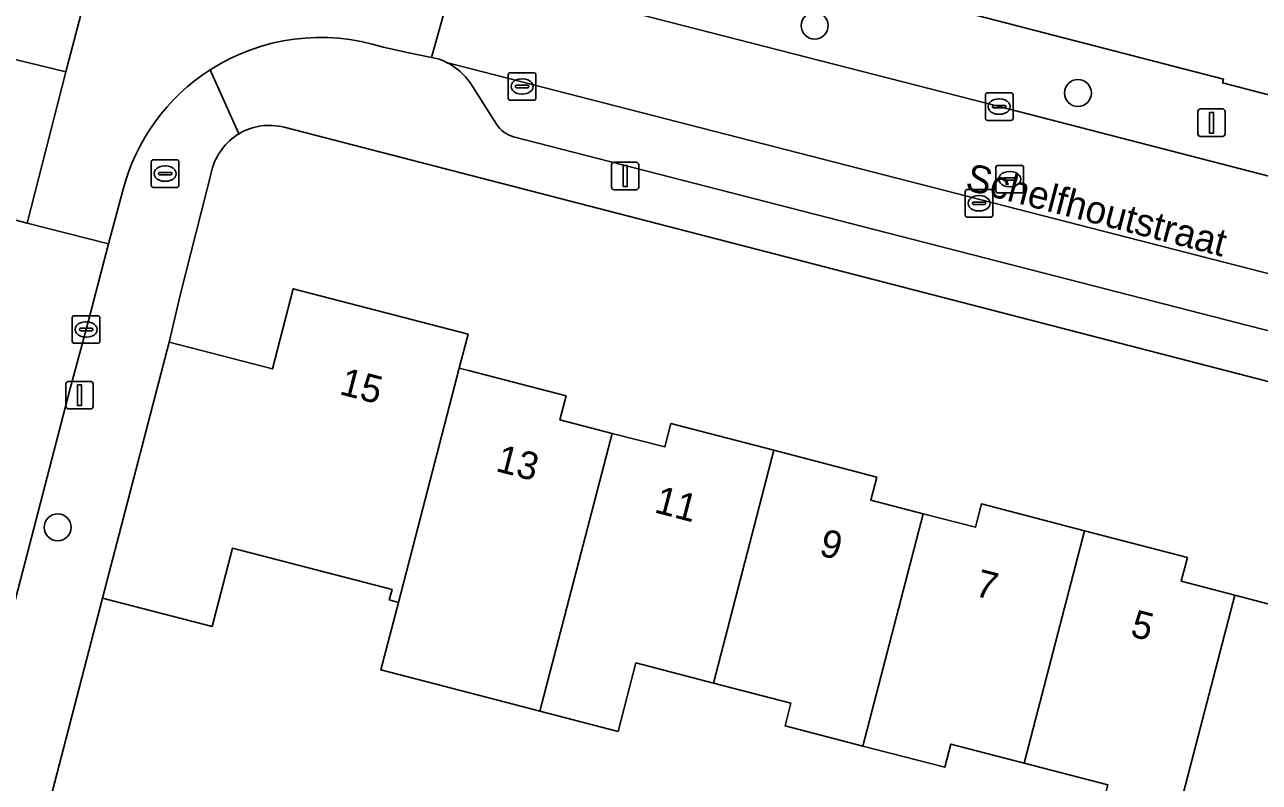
# Model space of a CAD drawing. Extents: x 163683 to 164494, y 382709 to 383872.
# Drawn here: x 163996.17 to 164040.92, y 383253.81 to 383281.27 of the extents above; entities that cross this region are included whole.
import ezdxf

# ---------------------------------------------------------------- set-up
doc = ezdxf.new("R2010")
doc.units = 0
for name, color, linetype in [('IMGEO_Boom', 7, 'Continuous'), ('IMGEO_Brandkraan', 7, 'Continuous'), ('IMGEO_Erf', 7, 'Continuous'), ('IMGEO_Kolk', 7, 'Continuous'), ('IMGEO_Lichtmast', 7, 'Continuous'), ('IMGEO_Muur', 7, 'Continuous'), ('IMGEO_Openbare_ruimte_label', 7, 'Continuous'), ('IMGEO_Pand', 7, 'Continuous'), ('IMGEO_Pand_nummerreeks', 7, 'Continuous'), ('IMGEO_Parkeervlak_open', 7, 'Continuous'), ('IMGEO_Rijbaan_lokaal_open', 7, 'Continuous'), ('IMGEO_Rioolput', 7, 'Continuous'), ('IMGEO_Voetpad_open', 7, 'Continuous')]:
    doc.layers.add(name, color=color, linetype=linetype)

msp = doc.modelspace()

# ---------------------------------------------------------------- linework, layer by layer
at = {"layer": 'IMGEO_Boom'}
for centre in [(164024.804, 383281.237), (164034.346, 383278.795), (163997.373, 383263.051)]:
    msp.add_circle(centre, 0.489, dxfattribs=at)
at = {"layer": 'IMGEO_Brandkraan'}
for p, q in [((164000.764, 383275.447), (164000.764, 383276.299)), ((164000.839, 383276.373), (164001.691, 383276.373)), ((164001.765, 383276.299), (164001.765, 383275.447)), ((164001.023, 383275.867), (164001.023, 383275.879)), ((164001.066, 383275.916), (164001.464, 383275.916)), ((164001.252, 383276.153), (164001.277, 383276.153)), ((164001.507, 383275.879), (164001.507, 383275.867)), ((164001.461, 383275.83), (164001.063, 383275.83)), ((164001.275, 383275.593), (164001.25, 383275.593)), ((164001.691, 383275.373), (164000.839, 383275.373))]:
    msp.add_line(p, q, dxfattribs=at)
for points in [[(164000.764, 383275.447), (164000.764, 383276.299)], [(164000.839, 383276.373), (164001.691, 383276.373)], [(164001.765, 383276.299), (164001.765, 383275.447)], [(164001.691, 383275.373), (164000.839, 383275.373)]]:
    msp.add_lwpolyline(points, dxfattribs=at)
for centre, radius, start, end in [((164000.841, 383276.297), 0.0765, 91.552, 178.448), ((164000.841, 383276.297), 0.0765, 91.552, 178.448), ((164001.689, 383276.297), 0.0765, 1.552, 88.448), ((164001.689, 383276.297), 0.0765, 1.552, 88.448), ((164001.063, 383275.876), 0.0403, 85.8775, 175.7526), ((164001.06, 383275.866), 0.0366, 178.938, 274.7102), ((164001.464, 383275.873), 0.043, 264.8664, 352.4533), ((164001.468, 383275.878), 0.0386, 1.7309, 96.639), ((164000.841, 383275.449), 0.0765, 181.552, 268.448), ((164000.841, 383275.449), 0.0765, 181.552, 268.448), ((164001.689, 383275.449), 0.0765, 271.552, 358.448), ((164001.689, 383275.449), 0.0765, 271.552, 358.448)]:
    msp.add_arc(centre, radius, start, end, dxfattribs=at)
for centre, major_axis, ratio, start_param, end_param in [((164001.251, 383275.873), (-0.387, 0.002), 0.722429, 4.712389, 7.853982), ((164001.276, 383275.873), (-0.39, 0.002), 0.717154, 1.570796, 4.712389)]:
    msp.add_ellipse(centre, major_axis=major_axis, ratio=ratio, start_param=start_param, end_param=end_param, dxfattribs=at)
at = {"layer": 'IMGEO_Erf'}
for points in [[(164042.605, 383302.146), (164035.381, 383304.029), (164033.987, 383298.681), (164034.181, 383298.631), (164032.904, 383293.73), (164032.692, 383293.785), (164031.005, 383287.313), (164023.976, 383289.143), (164024.089, 383289.575), (164017.022, 383291.418), (164018.553, 383297.744), (164019.711, 383302.175), (164020.152, 383302.06), (164021.899, 383308.821), (164017.232, 383310.024), (164014.402, 383299.044), (164014.134, 383299.11), (164010.9, 383286.544), (164022.368, 383283.603), (164022.422, 383283.756), (164039.617, 383279.299), (164039.587, 383279.162), (164058.5, 383274.241)], [(164055.449, 383264.672), (164005.577, 383277.554)], [(164002.957, 383275.991), (164001.818, 383271.521), (164001.411, 383269.767), (164005.157, 383268.794), (164005.911, 383271.698), (164012.244, 383270.053), (164011.924, 383268.823), (164012.257, 383268.737), (164015.795, 383267.818), (164015.57, 383266.953), (164017.47, 383266.46), (164019.37, 383265.966), (164019.59, 383266.816), (164023.325, 383265.846), (164027.058, 383264.877), (164026.84, 383264.039), (164028.735, 383263.547), (164030.63, 383263.055), (164030.85, 383263.9), (164034.582, 383262.931), (164038.317, 383261.961), (164038.093, 383261.098), (164040.029, 383260.595), (164041.964, 383260.093)], [(164035.434, 383253.719), (164032.393, 383254.509), (164029.738, 383255.198), (164029.52, 383254.356), (164026.547, 383255.128), (164023.735, 383255.858), (164023.948, 383256.679), (164021.134, 383257.41), (164018.328, 383258.139), (164017.684, 383255.659), (164014.848, 383256.395), (164013.925, 383256.635), (164009.085, 383257.892), (164009.719, 383260.335), (164009.39, 383260.42), (164009.488, 383260.799), (164003.708, 383262.3), (164002.969, 383259.454), (163999, 383260.485), (163996.939, 383252.574)]]:
    msp.add_lwpolyline(points, dxfattribs=at)
for centre, radius, start, end in [((164005.044, 383275.471), 2.15, 120.8159, 166.0128), ((164005.044, 383275.467), 2.154, 75.6616, 120.7654)]:
    msp.add_arc(centre, radius, start, end, dxfattribs=at)
at = {"layer": 'IMGEO_Kolk'}
for p, q in [((164013.701, 383278.604), (164013.701, 383279.456)), ((164013.776, 383279.53), (164014.628, 383279.53)), ((164014.702, 383279.456), (164014.702, 383278.604)), ((164013.96, 383279.024), (164013.96, 383279.036)), ((164014.398, 383278.987), (164014, 383278.987)), ((164014.003, 383279.073), (164014.401, 383279.073)), ((164014.189, 383279.31), (164014.214, 383279.31)), ((164014.444, 383279.036), (164014.444, 383279.024)), ((164014.628, 383278.53), (164013.776, 383278.53)), ((164014.212, 383278.75), (164014.187, 383278.75)), ((164030.993, 383277.875), (164030.993, 383278.727)), ((164031.068, 383278.801), (164031.92, 383278.801)), ((164031.481, 383278.581), (164031.506, 383278.581)), ((164031.994, 383278.727), (164031.994, 383277.875)), ((164031.252, 383278.295), (164031.252, 383278.307)), ((164031.69, 383278.258), (164031.292, 383278.258)), ((164031.295, 383278.344), (164031.693, 383278.344)), ((164031.736, 383278.307), (164031.736, 383278.295)), ((164031.92, 383277.801), (164031.068, 383277.801)), ((164031.504, 383278.021), (164031.479, 383278.021)), ((164030.263, 383274.372), (164030.263, 383275.224)), ((164030.338, 383275.298), (164031.19, 383275.298)), ((164030.751, 383275.078), (164030.776, 383275.078)), ((164031.264, 383275.224), (164031.264, 383274.372)), ((164030.522, 383274.792), (164030.522, 383274.804)), ((164030.96, 383274.755), (164030.562, 383274.755)), ((164030.565, 383274.841), (164030.963, 383274.841)), ((164030.774, 383274.518), (164030.749, 383274.518)), ((164031.006, 383274.804), (164031.006, 383274.792)), ((164031.19, 383274.298), (164030.338, 383274.298)), ((163997.901, 383269.797), (163997.901, 383270.649)), ((163997.976, 383270.723), (163998.828, 383270.723)), ((163998.389, 383270.503), (163998.414, 383270.503)), ((163998.902, 383270.649), (163998.902, 383269.797)), ((163998.16, 383270.217), (163998.16, 383270.229)), ((163998.598, 383270.18), (163998.2, 383270.18)), ((163998.203, 383270.266), (163998.601, 383270.266)), ((163998.644, 383270.229), (163998.644, 383270.217)), ((163998.828, 383269.723), (163997.976, 383269.723)), ((163998.412, 383269.943), (163998.387, 383269.943))]:
    msp.add_line(p, q, dxfattribs=at)
for points in [[(164013.701, 383278.604), (164013.701, 383279.456)], [(164013.776, 383279.53), (164014.628, 383279.53)], [(164014.702, 383279.456), (164014.702, 383278.604)], [(164014.628, 383278.53), (164013.776, 383278.53)], [(164030.993, 383277.875), (164030.993, 383278.727)], [(164031.068, 383278.801), (164031.92, 383278.801)], [(164031.994, 383278.727), (164031.994, 383277.875)], [(164031.92, 383277.801), (164031.068, 383277.801)], [(164030.263, 383274.372), (164030.263, 383275.224)], [(164030.338, 383275.298), (164031.19, 383275.298)], [(164031.264, 383275.224), (164031.264, 383274.372)], [(164031.19, 383274.298), (164030.338, 383274.298)], [(163997.901, 383269.797), (163997.901, 383270.649)], [(163997.976, 383270.723), (163998.828, 383270.723)], [(163998.902, 383270.649), (163998.902, 383269.797)], [(163998.828, 383269.723), (163997.976, 383269.723)]]:
    msp.add_lwpolyline(points, dxfattribs=at)
for centre, radius, start, end in [((164013.778, 383279.454), 0.0765, 91.552, 178.448), ((164013.778, 383279.454), 0.0765, 91.552, 178.448), ((164014.626, 383279.454), 0.0765, 1.552, 88.448), ((164014.626, 383279.454), 0.0765, 1.552, 88.448), ((164014, 383279.033), 0.0403, 85.8775, 175.7526), ((164013.997, 383279.023), 0.0366, 178.938, 274.7102), ((164014.401, 383279.03), 0.043, 264.8664, 352.4533), ((164014.405, 383279.035), 0.0386, 1.7309, 96.639), ((164013.778, 383278.606), 0.0765, 181.552, 268.448), ((164013.778, 383278.606), 0.0765, 181.552, 268.448), ((164014.626, 383278.606), 0.0765, 271.552, 358.448), ((164014.626, 383278.606), 0.0765, 271.552, 358.448), ((164031.07, 383278.725), 0.0765, 91.552, 178.448), ((164031.07, 383278.725), 0.0765, 91.552, 178.448), ((164031.918, 383278.725), 0.0765, 1.552, 88.448), ((164031.918, 383278.725), 0.0765, 1.552, 88.448), ((164031.292, 383278.304), 0.0403, 85.8775, 175.7526), ((164031.289, 383278.294), 0.0366, 178.938, 274.7102), ((164031.693, 383278.301), 0.043, 264.8664, 352.4533), ((164031.697, 383278.306), 0.0386, 1.7309, 96.639), ((164031.07, 383277.877), 0.0765, 181.552, 268.448), ((164031.07, 383277.877), 0.0765, 181.552, 268.448), ((164031.918, 383277.877), 0.0765, 271.552, 358.448), ((164031.918, 383277.877), 0.0765, 271.552, 358.448), ((164030.34, 383275.222), 0.0765, 91.552, 178.448), ((164030.34, 383275.222), 0.0765, 91.552, 178.448), ((164031.188, 383275.222), 0.0765, 1.552, 88.448), ((164031.188, 383275.222), 0.0765, 1.552, 88.448), ((164030.562, 383274.801), 0.0403, 85.8775, 175.7526), ((164030.559, 383274.791), 0.0366, 178.938, 274.7102), ((164030.963, 383274.798), 0.043, 264.8664, 352.4533), ((164030.967, 383274.803), 0.0386, 1.7309, 96.639), ((164030.34, 383274.374), 0.0765, 181.552, 268.448), ((164030.34, 383274.374), 0.0765, 181.552, 268.448), ((164031.188, 383274.374), 0.0765, 271.552, 358.448), ((164031.188, 383274.374), 0.0765, 271.552, 358.448), ((163997.978, 383270.647), 0.0765, 91.552, 178.448), ((163997.978, 383270.647), 0.0765, 91.552, 178.448), ((163998.826, 383270.647), 0.0765, 1.552, 88.448), ((163998.826, 383270.647), 0.0765, 1.552, 88.448), ((163998.2, 383270.226), 0.0403, 85.8775, 175.7526), ((163998.197, 383270.216), 0.0366, 178.938, 274.7102), ((163998.601, 383270.223), 0.043, 264.8664, 352.4533), ((163998.605, 383270.228), 0.0386, 1.7309, 96.639), ((163997.978, 383269.799), 0.0765, 181.552, 268.448), ((163997.978, 383269.799), 0.0765, 181.552, 268.448), ((163998.826, 383269.799), 0.0765, 271.552, 358.448), ((163998.826, 383269.799), 0.0765, 271.552, 358.448)]:
    msp.add_arc(centre, radius, start, end, dxfattribs=at)
for centre, major_axis, ratio, start_param, end_param in [((164014.188, 383279.03), (-0.387, 0.002), 0.722429, 4.712389, 7.853982), ((164014.213, 383279.03), (-0.39, 0.002), 0.717154, 1.570796, 4.712389), ((164031.48, 383278.301), (-0.387, 0.002), 0.722429, 4.712389, 7.853982), ((164031.505, 383278.301), (-0.39, 0.002), 0.717154, 1.570796, 4.712389), ((164030.75, 383274.798), (-0.387, 0.002), 0.722429, 4.712389, 7.853982), ((164030.775, 383274.798), (-0.39, 0.002), 0.717154, 1.570796, 4.712389), ((163998.388, 383270.223), (-0.387, 0.002), 0.722429, 4.712389, 7.853982), ((163998.413, 383270.223), (-0.39, 0.002), 0.717154, 1.570796, 4.712389)]:
    msp.add_ellipse(centre, major_axis=major_axis, ratio=ratio, start_param=start_param, end_param=end_param, dxfattribs=at)
at = {"layer": 'IMGEO_Lichtmast'}
for p, q in [((164038.691, 383277.318), (164038.691, 383278.118)), ((164038.691, 383278.118), (164038.691, 383277.318)), ((164038.791, 383278.218), (164039.581, 383278.218)), ((164039.581, 383278.218), (164038.791, 383278.218)), ((164039.681, 383278.118), (164039.681, 383277.318)), ((164039.681, 383277.318), (164039.681, 383278.118)), ((164039.581, 383277.218), (164038.791, 383277.218)), ((164038.791, 383277.218), (164039.581, 383277.218)), ((164017.441, 383275.386), (164017.441, 383276.186)), ((164017.441, 383276.186), (164017.441, 383275.386)), ((164017.541, 383276.286), (164018.331, 383276.286)), ((164018.331, 383276.286), (164017.541, 383276.286)), ((164018.431, 383276.186), (164018.431, 383275.386)), ((164018.431, 383275.386), (164018.431, 383276.186)), ((164018.331, 383275.286), (164017.541, 383275.286)), ((164017.541, 383275.286), (164018.331, 383275.286)), ((163997.668, 383267.444), (163997.668, 383268.244)), ((163997.668, 383268.244), (163997.668, 383267.444)), ((163997.768, 383268.344), (163998.558, 383268.344)), ((163998.558, 383268.344), (163997.768, 383268.344)), ((163998.658, 383268.244), (163998.658, 383267.444)), ((163998.658, 383267.444), (163998.658, 383268.244)), ((163998.558, 383267.344), (163997.768, 383267.344)), ((163997.768, 383267.344), (163998.558, 383267.344))]:
    msp.add_line(p, q, dxfattribs=at)
for points in [[(164039.111, 383278.093), (164039.261, 383278.093), (164039.261, 383277.343), (164039.111, 383277.343), (164039.111, 383278.093)], [(164017.861, 383276.161), (164018.011, 383276.161), (164018.011, 383275.411), (164017.861, 383275.411), (164017.861, 383276.161)], [(163998.088, 383268.219), (163998.238, 383268.219), (163998.238, 383267.469), (163998.088, 383267.469), (163998.088, 383268.219)]]:
    msp.add_lwpolyline(points, dxfattribs=at)
for centre, start, end in [((164038.791, 383278.118), 90, 180), ((164038.791, 383278.118), 90, 180), ((164039.581, 383278.118), 0, 90), ((164039.581, 383278.118), 360, 90), ((164038.791, 383277.318), 180, 270), ((164038.791, 383277.318), 180, 270), ((164039.581, 383277.318), 270, 0), ((164039.581, 383277.318), 270, 0), ((164017.541, 383276.186), 90, 180), ((164017.541, 383276.186), 90, 180), ((164018.331, 383276.186), 0, 90), ((164018.331, 383276.186), 360, 90), ((164017.541, 383275.386), 180, 270), ((164017.541, 383275.386), 180, 270), ((164018.331, 383275.386), 270, 0), ((164018.331, 383275.386), 270, 0), ((163997.768, 383268.244), 90, 180), ((163997.768, 383268.244), 90, 180), ((163998.558, 383268.244), 0, 90), ((163998.558, 383268.244), 360, 90), ((163997.768, 383267.444), 180, 270), ((163997.768, 383267.444), 180, 270), ((163998.558, 383267.444), 270, 0), ((163998.558, 383267.444), 270, 0)]:
    msp.add_arc(centre, 0.1, start, end, dxfattribs=at)
at = {"layer": 'IMGEO_Muur'}
for points in [[(164001.411, 383269.767), (164001.818, 383271.521)], [(163996.915, 383252.482), (163999, 383260.485)]]:
    msp.add_lwpolyline(points, dxfattribs=at)
at = {"layer": 'IMGEO_Pand'}
for points in [[(164011.924, 383268.823), (164012.244, 383270.053), (164005.911, 383271.698), (164005.157, 383268.794), (164001.411, 383269.767), (163999, 383260.485), (164002.969, 383259.454), (164003.708, 383262.3), (164009.488, 383260.799), (164009.39, 383260.42), (164009.719, 383260.335)], [(164017.47, 383266.46), (164015.57, 383266.953), (164015.795, 383267.818), (164012.257, 383268.737), (164011.924, 383268.823), (164009.719, 383260.335), (164009.085, 383257.892), (164013.925, 383256.635), (164014.848, 383256.395)], [(164014.848, 383256.395), (164017.684, 383255.659), (164018.328, 383258.139), (164021.134, 383257.41), (164023.325, 383265.846), (164019.59, 383266.816), (164019.37, 383265.966), (164017.47, 383266.46)], [(164026.547, 383255.128), (164028.735, 383263.547), (164026.84, 383264.039), (164027.058, 383264.877), (164023.325, 383265.846), (164021.134, 383257.41), (164023.948, 383256.679), (164023.735, 383255.858)], [(164026.547, 383255.128), (164029.52, 383254.356), (164029.738, 383255.198), (164032.393, 383254.509), (164034.582, 383262.931), (164030.85, 383263.9), (164030.63, 383263.055), (164028.735, 383263.547)], [(164034.582, 383262.931), (164032.393, 383254.509), (164035.434, 383253.719), (164035.213, 383252.867), (164035.871, 383252.696), (164037.845, 383252.184), (164040.029, 383260.595), (164038.093, 383261.098), (164038.317, 383261.961)], [(164043.653, 383251.479), (164045.755, 383260.019), (164042.186, 383260.946), (164041.964, 383260.093), (164040.029, 383260.595), (164037.845, 383252.184), (164040.71, 383251.44), (164040.906, 383252.192)]]:
    msp.add_lwpolyline(points, close=True, dxfattribs=at)
at = {"layer": 'IMGEO_Parkeervlak_open'}
msp.add_lwpolyline([(163997.664, 383279.557), (163995.776, 383280.026), (163994.374, 383274.569), (163996.27, 383274.082)], close=True, dxfattribs=at)
for points in [[(164053.742, 383269.042), (164011.467, 383279.904)], [(164012.328, 383279.145), (164013.277, 383277.66)], [(164013.893, 383277.208), (164050.188, 383267.876)]]:
    msp.add_lwpolyline(points, dxfattribs=at)
for centre, radius, start, end in [((164010.483, 383277.92), 2.215, 33.5866, 63.6189), ((164014.166, 383278.226), 1.054, 212.4896, 254.9704)]:
    msp.add_arc(centre, radius, start, end, dxfattribs=at)
at = {"layer": 'IMGEO_Rijbaan_lokaal_open'}
for points in [[(164006.26, 383292.527), (164006.51, 383293.494), (164001.645, 383294.752), (163998.45, 383282.559), (163997.664, 383279.557), (163996.27, 383274.082), (163999.214, 383273.325), (163999.732, 383275.264)], [(164009.163, 383280.454), (164010.101, 383280.255), (164010.918, 383280.085), (164011.829, 383283.326)], [(164052.264, 383272.937), (164031.494, 383278.301), (164015.076, 383282.518), (164011.925, 383283.292), (164011.829, 383283.326), (164010.918, 383280.085), (164011.103, 383280.046)], [(164011.467, 383279.904), (164053.742, 383269.042), (164053.9, 383269.019), (164054.851, 383268.736)], [(163997.32, 383266.127), (163997.826, 383268.081), (163998.402, 383270.223), (163998.967, 383272.399), (163999.214, 383273.325), (163996.27, 383274.082), (163994.374, 383274.569), (163992.18, 383266.025), (163991.355, 383262.889), (163988.003, 383250), (163973.782, 383195.446), (163972.206, 383189.323)], [(163975.737, 383183.058), (163978.698, 383194.496), (163997.32, 383266.127)]]:
    msp.add_lwpolyline(points, dxfattribs=at)
for centre, radius, start, end in [((164006.9, 383273.401), 7.407, 72.208, 122.6611), ((164010.475, 383277.898), 2.238, 63.6807, 73.6968), ((164006.898, 383273.405), 7.403, 122.666, 165.457)]:
    msp.add_arc(centre, radius, start, end, dxfattribs=at)
at = {"layer": 'IMGEO_Rioolput'}
for p, q in [((164031.376, 383275.246), (164031.376, 383276.098)), ((164031.451, 383276.172), (164032.303, 383276.172)), ((164031.864, 383275.952), (164031.889, 383275.952)), ((164032.377, 383276.098), (164032.377, 383275.246)), ((164031.635, 383275.666), (164031.635, 383275.678)), ((164032.073, 383275.629), (164031.675, 383275.629)), ((164031.678, 383275.715), (164032.076, 383275.715)), ((164031.887, 383275.392), (164031.862, 383275.392)), ((164032.119, 383275.678), (164032.119, 383275.666)), ((164032.303, 383275.172), (164031.451, 383275.172))]:
    msp.add_line(p, q, dxfattribs=at)
for points in [[(164031.376, 383275.246), (164031.376, 383276.098)], [(164031.451, 383276.172), (164032.303, 383276.172)], [(164032.377, 383276.098), (164032.377, 383275.246)], [(164032.303, 383275.172), (164031.451, 383275.172)]]:
    msp.add_lwpolyline(points, dxfattribs=at)
for centre, radius, start, end in [((164031.453, 383276.096), 0.0765, 91.552, 178.448), ((164031.453, 383276.096), 0.0765, 91.552, 178.448), ((164032.301, 383276.096), 0.0765, 1.552, 88.448), ((164032.301, 383276.096), 0.0765, 1.552, 88.448), ((164031.675, 383275.675), 0.0403, 85.8775, 175.7526), ((164031.672, 383275.665), 0.0366, 178.938, 274.7102), ((164032.076, 383275.672), 0.043, 264.8664, 352.4533), ((164032.08, 383275.677), 0.0386, 1.7309, 96.639), ((164031.453, 383275.248), 0.0765, 181.552, 268.448), ((164031.453, 383275.248), 0.0765, 181.552, 268.448), ((164032.301, 383275.248), 0.0765, 271.552, 358.448), ((164032.301, 383275.248), 0.0765, 271.552, 358.448)]:
    msp.add_arc(centre, radius, start, end, dxfattribs=at)
for centre, major_axis, ratio, start_param, end_param in [((164031.863, 383275.672), (-0.387, 0.002), 0.722429, 4.712389, 7.853982), ((164031.888, 383275.672), (-0.39, 0.002), 0.717154, 1.570796, 4.712389)]:
    msp.add_ellipse(centre, major_axis=major_axis, ratio=ratio, start_param=start_param, end_param=end_param, dxfattribs=at)
at = {"layer": 'IMGEO_Voetpad_open'}
for points in [[(164065.974, 383269.594), (164066.402, 383269.822), (164065.393, 383272.51), (164063.626, 383272.96), (164061.339, 383273.563), (164058.5, 383274.241), (164039.587, 383279.162), (164039.617, 383279.299), (164022.422, 383283.756), (164022.368, 383283.603), (164010.9, 383286.544), (164014.134, 383299.11), (164014.402, 383299.044), (164017.232, 383310.024), (164018.13, 383313.51), (164019.16, 383317.505), (164022.793, 383331.597), (164021.775, 383338.21)], [(164010.987, 383283.622), (164011.829, 383283.326), (164011.925, 383283.292), (164015.076, 383282.518), (164031.494, 383278.301), (164052.264, 383272.937), (164055.378, 383272.13)], [(163988.003, 383250), (163991.355, 383262.889), (163992.18, 383266.025), (163994.374, 383274.569), (163995.776, 383280.026), (163997.664, 383279.557), (163998.45, 383282.559), (163995.373, 383283.39), (163994.608, 383280.362), (163993.64, 383276.548), (163991.499, 383268.114), (163990.802, 383265.4), (163986.817, 383250), (163985.708, 383245.713), (163984.169, 383239.809), (163972.786, 383195.714), (163972.339, 383193.984), (163971.307, 383189.99), (163969.992, 383184.902), (163972.224, 383183.617)], [(164011.103, 383280.046), (164010.918, 383280.085), (164010.101, 383280.255), (164009.163, 383280.454)], [(164003.942, 383277.318), (164002.902, 383279.637)], [(164002.902, 383279.637), (164003.942, 383277.318)], [(164013.277, 383277.66), (164012.328, 383279.145)], [(164005.577, 383277.554), (164055.449, 383264.672)], [(164050.188, 383267.876), (164013.893, 383277.208)], [(163996.272, 383250), (163996.498, 383250.872), (163996.915, 383252.482), (163996.939, 383252.574), (163999, 383260.485), (164001.411, 383269.767), (164001.818, 383271.521), (164002.957, 383275.991)], [(163999.732, 383275.264), (163999.214, 383273.325), (163998.967, 383272.399), (163998.402, 383270.223), (163997.826, 383268.081), (163997.32, 383266.127), (163978.698, 383194.496), (163975.737, 383183.058), (163979.697, 383181.672)]]:
    msp.add_lwpolyline(points, dxfattribs=at)
for centre, radius, start, end in [((164006.9, 383273.401), 7.407, 72.208, 122.6611), ((164010.475, 383277.898), 2.238, 63.6807, 73.6968), ((164010.483, 383277.92), 2.215, 33.5866, 63.6189), ((164006.898, 383273.405), 7.403, 122.666, 165.457), ((164014.166, 383278.226), 1.054, 212.4896, 254.9704), ((164005.044, 383275.471), 2.15, 120.8159, 166.0128), ((164005.044, 383275.467), 2.154, 75.6616, 120.7654)]:
    msp.add_arc(centre, radius, start, end, dxfattribs=at)

# ---------------------------------------------------------------- texts
at = {"layer": 'IMGEO_Openbare_ruimte_label'}
msp.add_text('Schelfhoutstraat', height=1, rotation=345.408, dxfattribs=at).set_placement((164030.223, 383275.295))
at = {"layer": 'IMGEO_Pand_nummerreeks'}
for s, rotation, p in [('15', 345.4411, (164007.542, 383267.887)), ('13', 345.4125, (164013.206, 383265.1)), ('11', 345.4124, (164018.955, 383263.604)), ('9', 345.4124, (164024.928, 383262.05)), ('7', 345.4124, (164030.567, 383260.583)), ('5', 345.4124, (164036.205, 383259.116))]:
    msp.add_text(s, height=1, rotation=rotation, dxfattribs=at).set_placement(p)

doc.saveas('drawing.dxf')
